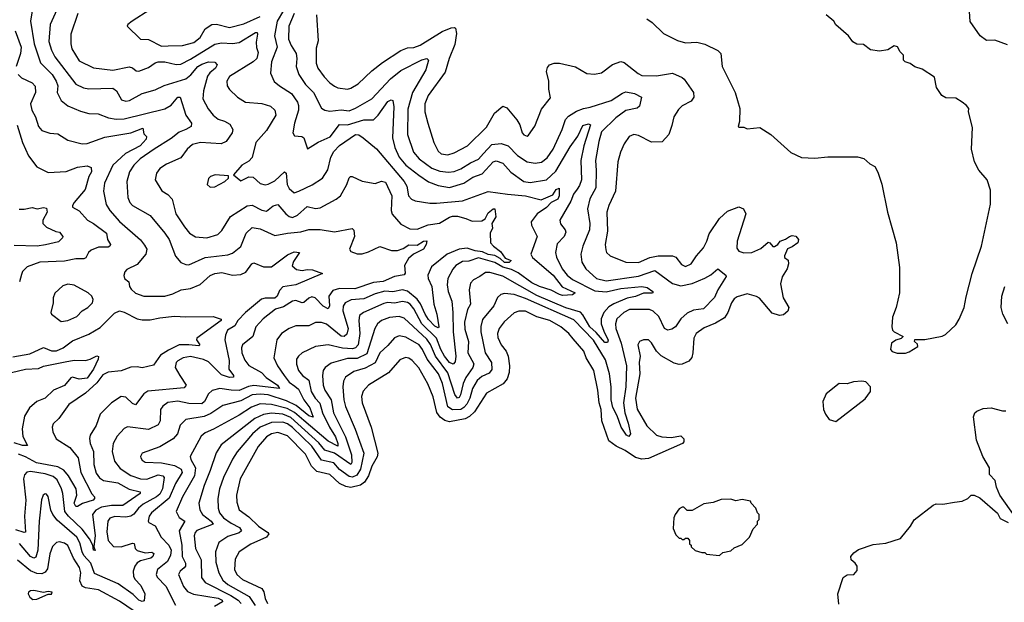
# Model space of a CAD drawing. Extents: x 1933546 to 2138868, y 524910 to 667279.
# Tile 298 of 466: x 2029748 to 2035836, y 632093 to 635695. Entities that reach past the tile are written whole.
import ezdxf

# ---------------------------------------------------------------- set-up
doc = ezdxf.new("R2010")
doc.units = 0

msp = doc.modelspace()

# ---------------------------------------------------------------- linework, layer by layer
at = {"layer": '0CON10XD'}
for points in [[(2029830.3, 635775), (2029814.7, 635684.7), (2029838, 635545), (2029877, 635427), (2029949.2, 635355), (2029974.7, 635315), (2029983.8, 635286.2), (2029979.6, 635245), (2030004.1, 635194.1), (2030045, 635162.1), (2030125, 635129.1), (2030175, 635115.5), (2030233, 635113), (2030297.2, 635087.2), (2030345, 635079.1), (2030395, 635082.3), (2030645, 635142.6), (2030684, 635166), (2030725, 635216.4), (2030741.2, 635215), (2030775.3, 635105), (2030810.6, 635055), (2030807.5, 635035), (2030775.7, 635015), (2030735, 635000.2), (2030685, 634960), (2030580, 634895), (2030493.1, 634835), (2030454.7, 634795.3), (2030427.9, 634755), (2030410.6, 634695), (2030416.2, 634595), (2030428.8, 634565), (2030445.3, 634545.3), (2030555, 634483.6), (2030645, 634374.6), (2030672.2, 634335), (2030712.6, 634232.6), (2030745, 634194.4), (2030775, 634180.5), (2030795, 634179.6), (2030894.8, 634225.2), (2031035, 634240.7), (2031065, 634250.8), (2031115, 634293.3), (2031148.2, 634375), (2031185, 634410), (2031235, 634400.8), (2031325, 634360), (2031404.5, 634375.5)], [(2029978, 635755), (2029937.2, 635665), (2029929.4, 635559.4), (2029944.6, 635505.4), (2029965, 635464.6), (2030095, 635295.3), (2030143.7, 635273.7), (2030175, 635268.2), (2030325, 635271.5), (2030347.5, 635255), (2030378.6, 635198.6), (2030405, 635190), (2030427.5, 635195), (2030505, 635238.5), (2030585, 635260.8), (2030642.4, 635287.6), (2030775, 635330), (2030807.1, 635353), (2030850.3, 635405), (2030875, 635420.2), (2030915, 635434.3), (2030955, 635432), (2030970, 635415), (2030959.7, 635395), (2030923.7, 635366.3), (2030909.7, 635345), (2030884.2, 635255), (2030880.8, 635205), (2030912.7, 635142.7), (2030943.5, 635105), (2030975, 635079.6), (2031013.7, 635066.3), (2031048.5, 635048.5), (2031065.8, 635015), (2031062.2, 634995), (2031025, 634940.9), (2030993.4, 634926.6), (2030865.3, 634934.7), (2030817, 634923), (2030784.4, 634895), (2030745, 634841.1), (2030655, 634801.8), (2030615.3, 634774.7), (2030594.5, 634745), (2030585.7, 634705), (2030627.3, 634637.3), (2030664.6, 634614.6), (2030691.9, 634585), (2030713.8, 634495), (2030767.3, 634415), (2030797.8, 634375), (2030835, 634353.1), (2030905, 634345.9), (2030972.9, 634367.1), (2030998.1, 634391.9), (2031051.2, 634478.8), (2031155, 634544.7), (2031185, 634548.5), (2031246.2, 634516.2), (2031275, 634510), (2031315, 634544.5), (2031345, 634551.8), (2031393.8, 634495), (2031415, 634477.5), (2031435, 634470.8), (2031465, 634485.4), (2031525, 634540), (2031577.6, 634527.6), (2031605, 634531.5), (2031705, 634584.5), (2031732.2, 634605), (2031771.8, 634675), (2031785, 634716.2), (2031794.4, 634725.6), (2031804.2, 634725.8), (2031865.6, 634695.6), (2031945, 634682.5), (2031985, 634695.6), (2032009.5, 634689.5), (2032048.9, 634605), (2032044.6, 634515), (2032051.7, 634491.7), (2032105, 634431.4), (2032160.7, 634400.7), (2032205, 634400.4), (2032274.3, 634425.7), (2032343.3, 634436.7), (2032405, 634474.7), (2032425, 634480), (2032455, 634480), (2032505.9, 634465.9), (2032545, 634450), (2032605, 634452), (2032626, 634464), (2032645, 634500.2), (2032675, 634526.2), (2032685.3, 634525.3), (2032692.9, 634475), (2032666.5, 634435), (2032672, 634405), (2032658, 634375), (2032660, 634315), (2032676.7, 634295), (2032721.3, 634261.3), (2032750.4, 634220.4), (2032786.2, 634205), (2032775, 634193.2), (2032745, 634194.2), (2032718.5, 634218.5), (2032685, 634237), (2032645, 634243), (2032609.8, 634259.8), (2032565, 634265.4), (2032515, 634282.1), (2032465, 634275.5), (2032390.4, 634245), (2032295, 634166.7), (2032271.8, 634115), (2032274, 634095), (2032295.7, 634045), (2032308.1, 633935), (2032326.6, 633875), (2032340.5, 633795), (2032335, 633790.4), (2032315, 633800), (2032275, 633841.1), (2032256.1, 633875), (2032227.3, 633937.3), (2032206.7, 633966.7), (2032145.5, 634015.5), (2032115, 634024.9), (2032055, 634011.8), (2032005, 634016.1), (2031945, 634000), (2031875, 633969.7), (2031797.3, 633962.7), (2031760, 633945), (2031747.2, 633922.7), (2031745.2, 633895), (2031779.3, 633785), (2031770.5, 633749.5), (2031755, 633735.3), (2031735, 633738.9), (2031645, 633811.9), (2031615, 633822.7), (2031577.8, 633822.2), (2031535, 633802.8), (2031455, 633802.7), (2031415, 633786.2), (2031366.7, 633755), (2031337.7, 633715), (2031319.1, 633605), (2031341.2, 633555), (2031384.3, 633494.3), (2031415, 633454.1), (2031450.3, 633429.7), (2031471.2, 633411.2), (2031505.2, 633345), (2031541.9, 633295), (2031562.3, 633237.7), (2031535, 633244.6), (2031458.4, 633308.4), (2031397.4, 633337.4), (2031285.5, 633374.5), (2031235, 633380.4), (2031185, 633375.2), (2031115, 633339.1), (2031005, 633310), (2030930.5, 633259.5), (2030889.3, 633240.7), (2030775, 633222.9), (2030741.3, 633188.7), (2030724, 633135), (2030697.6, 633102.4), (2030615, 633053.9), (2030506.2, 633015), (2030495.8, 632995), (2030497.1, 632985), (2030505, 632970.8), (2030525, 632958.1), (2030625, 632953.9), (2030665.8, 632945.8), (2030705, 632937.7), (2030731.8, 632925), (2030745.9, 632915), (2030753.7, 632895), (2030711.9, 632828.1), (2030673, 632737), (2030562.8, 632645), (2030549.1, 632625), (2030542.5, 632595), (2030546.2, 632585), (2030585.3, 632565.3), (2030622.5, 632495), (2030670.7, 632445), (2030685.2, 632415.2), (2030681.7, 632385), (2030662.5, 632345), (2030601.3, 632295), (2030593.1, 632265), (2030597.6, 632247.6), (2030651.7, 632191.7), (2030711.1, 632075)], [(2030107.6, 635732.4), (2030063.6, 635605), (2030063.6, 635545), (2030070.5, 635515), (2030115, 635440.6), (2030205, 635396.5), (2030325, 635381.9), (2030425, 635403.2), (2030445, 635397.8), (2030468.8, 635378.8), (2030485, 635376.4), (2030545, 635398.5), (2030585, 635427.1), (2030605, 635434), (2030645, 635434.7), (2030715, 635416.9), (2030745, 635419.7), (2030805, 635449.8), (2030955, 635542.7), (2030995, 635551.6), (2031065, 635546.5), (2031105, 635553), (2031206, 635616), (2031217.5, 635615), (2031219.5, 635605), (2031210.4, 635555), (2031212.5, 635522.5), (2031222, 635492), (2031214.5, 635455), (2031192.2, 635435), (2031045, 635343.5), (2031028.5, 635315), (2031031.1, 635285), (2031045, 635262.5), (2031095, 635215.7), (2031145, 635185.7), (2031245, 635176.1), (2031299.3, 635159.3), (2031324.7, 635134.7), (2031331.2, 635105), (2031275, 635009.4), (2031207.5, 634935), (2031185, 634842), (2031165, 634820), (2031122.5, 634795), (2031070, 634735), (2031115, 634698.8), (2031165, 634722.5), (2031192.1, 634722.1), (2031235, 634682.9), (2031265, 634673.5), (2031285, 634677.1), (2031325, 634698.6), (2031385, 634753.1), (2031395.8, 634745.8), (2031402.4, 634675), (2031415, 634650), (2031445, 634624.4), (2031474.4, 634634.4), (2031556.1, 634673.9), (2031620.6, 634715), (2031653.2, 634766.8), (2031671.2, 634845), (2031690.7, 634879.3), (2031725, 634917.5), (2031825, 634985.3), (2031845, 634981.8), (2031872.5, 634965), (2031955, 634895.6), (2032125.9, 634695), (2032141.6, 634665), (2032151.2, 634605), (2032170.6, 634585), (2032194.3, 634574.3), (2032285, 634559.5), (2032325, 634559.3), (2032485, 634574.8), (2032645, 634631.8), (2032763.5, 634616.5), (2032875, 634605.3), (2032971.8, 634581.8), (2033045, 634610.9), (2033065, 634644.1), (2033083, 634653), (2033084.1, 634605), (2033075, 634584.4), (2033035, 634563.8), (2033005.9, 634534.1), (2032947.7, 634495), (2032910, 634445), (2032912.7, 634425), (2032947.5, 634355), (2032908.8, 634245), (2032919.2, 634225), (2033046, 634116), (2033102.8, 634042.8), (2033183.3, 634005), (2033165, 633994.6), (2033105, 633989.8), (2033085, 633994.8), (2033033.1, 634023.1), (2032962.9, 634045), (2032915, 634067.7), (2032829.9, 634129.9), (2032789.9, 634149.9), (2032735, 634164.4), (2032685, 634192.8), (2032585, 634222.7), (2032525, 634201.5), (2032485, 634199.7), (2032445.5, 634175), (2032426.8, 634153.2), (2032396, 634095), (2032391.4, 634055), (2032398.3, 634015), (2032420, 633955), (2032426.5, 633885), (2032429, 633765), (2032445.6, 633614.4), (2032441.5, 633578.5), (2032428.8, 633565), (2032405, 633575.2), (2032374.6, 633615), (2032351, 633655), (2032325.4, 633725), (2032235.3, 633815.3), (2032185, 633906), (2032162.4, 633935), (2032145, 633946.5), (2032115, 633953), (2032065, 633942.7), (2032025, 633945.7), (2031999.1, 633940.9), (2031873.3, 633885), (2031850, 633865), (2031844.8, 633835.2), (2031851.1, 633755), (2031840.8, 633685), (2031825, 633665.7), (2031805, 633660), (2031743.1, 633663.1), (2031655, 633684.6), (2031576.2, 633673.8), (2031494.7, 633635.3), (2031471.5, 633615), (2031460.4, 633595), (2031460.3, 633565), (2031472.1, 633525), (2031496.1, 633495), (2031535.2, 633465), (2031550.2, 633395), (2031574.9, 633354.9), (2031604.1, 633324.1), (2031620.2, 633265), (2031663.7, 633175), (2031701.3, 633115), (2031715.6, 633074.4), (2031715, 633057.1), (2031655, 633088.4), (2031505.9, 633215.9), (2031446.8, 633266.8), (2031401, 633291), (2031305, 633315.6), (2031235, 633318.9), (2031180.5, 633299.5), (2031105, 633250.2), (2030946.6, 633163.4), (2030895, 633141.3), (2030869.6, 633120.4), (2030802.3, 632995), (2030806.2, 632975), (2030834.8, 632925), (2030828.2, 632875), (2030754.2, 632745), (2030715.4, 632655), (2030735, 632617.9), (2030768.6, 632595), (2030733.3, 632535), (2030751.5, 632445), (2030752, 632375), (2030774.1, 632335), (2030773.2, 632315), (2030765, 632306.2), (2030740, 632285), (2030730, 632265), (2030761.3, 632191.3), (2030785, 632159.6), (2030823.6, 632143.6), (2030975, 632118.9), (2030999.1, 632105), (2031002.7, 632095), (2030952.6, 632067.4)], [(2030553.3, 635755), (2030443.8, 635685), (2030417.5, 635665), (2030413.3, 635655), (2030494.4, 635574.4), (2030545, 635571.2), (2030625, 635530.7), (2030667.2, 635532.8), (2030755, 635534.7), (2030825, 635554.3), (2030865, 635583.9), (2030895, 635637.5), (2030936, 635664), (2030965, 635666.1), (2031045, 635645.9), (2031135, 635668.6), (2031235, 635714.1)], [(2031445, 635732.7), (2031413.1, 635655), (2031411.1, 635575), (2031426.7, 635535), (2031457.7, 635485), (2031462.1, 635455), (2031457.1, 635405), (2031474, 635355), (2031515, 635293.2), (2031565.2, 635245.2), (2031615, 635146.9), (2031635, 635134.5), (2031665, 635128.4), (2031735, 635138.1), (2031785, 635130.3), (2031825, 635147.5), (2031925, 635204.7), (2032040.7, 635329.3), (2032105, 635380.7), (2032235, 635446.7), (2032265, 635454.2), (2032275.6, 635445), (2032259.7, 635385), (2032176.3, 635245), (2032147.7, 635142.3), (2032145.3, 634985.3), (2032182.2, 634875), (2032218.7, 634835), (2032296.6, 634776.6), (2032345, 634757.8), (2032399, 634751), (2032435, 634756.2), (2032475, 634772.4), (2032535, 634809.5), (2032585, 634831.8), (2032616.7, 634866.7), (2032666.5, 634923.5), (2032725, 634930.1), (2032768.4, 634915), (2032825.6, 634855.6), (2032885, 634815.3), (2032935, 634806.9), (2032975.2, 634814.8), (2033010.1, 634839.9), (2033046.5, 634893.5), (2033102.4, 635015), (2033122.7, 635077.3), (2033140.8, 635099.2), (2033190.2, 635129.8), (2033233.4, 635146.6), (2033275, 635153.4), (2033405, 635195.2), (2033475, 635240.8), (2033495, 635247.8), (2033548.5, 635238.5), (2033593.3, 635215), (2033579.5, 635160.5), (2033565, 635148.1), (2033495, 635134), (2033433.1, 635086.9), (2033345, 635001.8), (2033329.4, 634940.6), (2033308.3, 634825), (2033313.2, 634763.2), (2033310.7, 634655), (2033273.2, 634586.8), (2033259.7, 634525), (2033273.3, 634435), (2033272.1, 634395), (2033230.4, 634295), (2033218.2, 634245), (2033222.9, 634195), (2033247.5, 634155), (2033315, 634095.3), (2033375, 634079.4), (2033575, 634108.5), (2033675, 634144.2), (2033785, 634062.9), (2033835, 634048.9), (2033905, 634063.3), (2033984.1, 634095.9), (2034021.9, 634118.1), (2034065, 634153.3), (2034113.3, 634115), (2034116.1, 634106.1), (2034064.8, 634025.2), (2034043.3, 633976.7), (2033975, 633906.1), (2033915, 633898.8), (2033875, 633881.1), (2033835.6, 633844.4), (2033803.7, 633796.3), (2033779.6, 633780.4), (2033755, 633775.9), (2033735, 633784.6), (2033699, 633859), (2033665, 633892), (2033642.2, 633902.2), (2033518, 633902), (2033482.9, 633885), (2033440.9, 633845), (2033432.6, 633815), (2033434.3, 633785), (2033465.9, 633695), (2033499, 633555), (2033496.5, 633425), (2033481.5, 633325), (2033489.6, 633265), (2033509.8, 633199.8), (2033525.3, 633134.7), (2033515, 633118.1), (2033500.5, 633125), (2033466.3, 633175), (2033441.9, 633245), (2033416.1, 633296.1), (2033405.2, 633345.2), (2033405.5, 633425), (2033395.1, 633505.1), (2033370.7, 633590.7), (2033295, 633712.8), (2033175, 633839.6), (2032875, 633971.7), (2032805, 633996.1), (2032745, 634002.2), (2032723.8, 633996.2), (2032703.3, 633976.8), (2032679.6, 633925), (2032608.8, 633841.2), (2032598.5, 633798.5), (2032599, 633765), (2032625.3, 633635.2), (2032665.2, 633575.2), (2032667.7, 633532.3), (2032651.5, 633508.5), (2032605, 633487.7), (2032576.2, 633463.8), (2032547.3, 633415), (2032530.4, 633355), (2032512.2, 633317.8), (2032495, 633296.6), (2032475, 633284.4), (2032425, 633283.3), (2032395, 633301.1), (2032361.9, 633445), (2032337, 633505), (2032267.5, 633595), (2032239.3, 633655), (2032217.5, 633685), (2032135, 633732.4), (2032095, 633739.3), (2032065, 633726.7), (2032025, 633679.6), (2031975.3, 633635), (2031945, 633573.2), (2031885, 633540), (2031815, 633520.3), (2031761.8, 633485), (2031750.5, 633459.5), (2031745.3, 633425), (2031752.9, 633345), (2031763.4, 633303.4), (2031822.6, 633162.6), (2031875.8, 633015), (2031854.5, 632915), (2031831.8, 632878.2), (2031805, 632867.1), (2031785, 632870), (2031725, 632914.2), (2031690, 632955), (2031615, 632970.5), (2031555, 633058.8), (2031435, 633174.3), (2031405, 633195.1), (2031375, 633206.8), (2031305, 633205.1), (2031235.9, 633175), (2031187.6, 633135), (2031093, 633023), (2031063, 632977), (2031009.2, 632865), (2030984.3, 632795), (2030973.5, 632733.5), (2030975.3, 632675), (2030983.5, 632645), (2031008.8, 632615), (2031055, 632582), (2031107.3, 632555), (2031119.6, 632535), (2031105, 632521.8), (2031035, 632500.4), (2030978.5, 632461.5), (2030959.4, 632405), (2030961.4, 632341.4), (2030979.2, 632275), (2031005, 632229.1), (2031035, 632203), (2031167.9, 632127.9), (2031205, 632073.3)], [(2031378.6, 635751.4), (2031340, 635685), (2031323.2, 635595), (2031339.7, 635525), (2031304.7, 635435), (2031298.5, 635365), (2031322.2, 635312.2), (2031354.2, 635285), (2031428.6, 635238.6), (2031465.8, 635185.7), (2031471.8, 635165), (2031471.8, 635135), (2031446.9, 635055), (2031437.5, 634995), (2031447.3, 634977.3), (2031491.7, 634971.7), (2031504.6, 634964.6), (2031526.7, 634896.7), (2031592.7, 634937.3), (2031668.6, 634971.4), (2031725, 635045.8), (2031775, 635044.2), (2031875, 635074.8), (2031935, 635075.3), (2031965, 635104.7), (2032025, 635189.2), (2032045, 635198.6), (2032054.4, 635194.4), (2032062.4, 635155), (2032054, 634965), (2032067.8, 634905), (2032094.9, 634844.9), (2032135, 634794.3), (2032215, 634732.7), (2032275, 634691.8), (2032335, 634668.6)], [(2031583.8, 635725), (2031594.2, 635565), (2031582.1, 635517.9), (2031580.5, 635425), (2031591.8, 635395), (2031630.6, 635340.6), (2031665, 635304.4), (2031695, 635284.3), (2031715, 635273.6), (2031775, 635265.6), (2031795, 635271.1), (2031841.1, 635298.9), (2031925, 635378.5), (2031990.4, 635429.6), (2032105, 635503.8), (2032145, 635520.4), (2032185, 635522.4), (2032225, 635536.3), (2032359.3, 635620.7), (2032415, 635643.5), (2032435, 635647.1), (2032442.6, 635642.6), (2032448.9, 635608.9), (2032437.9, 635542.1), (2032402.9, 635455), (2032379.6, 635370.4), (2032273.8, 635225), (2032252.3, 635175), (2032254.1, 635125), (2032270.9, 635055), (2032309.1, 634935), (2032335, 634880.8), (2032355, 634864.4), (2032395, 634859.5), (2032435, 634870.5), (2032517.1, 634915), (2032635, 635031.2), (2032683.1, 635116.9), (2032735, 635159.7), (2032759.8, 635149.8), (2032822.3, 635075), (2032840.4, 635045), (2032854.4, 634995), (2032865, 634982), (2032885, 634973.8), (2032895, 634980), (2032932.8, 635037.2), (2032975, 635142), (2033029.4, 635210.6), (2033020.2, 635265), (2033019.6, 635315), (2033006.2, 635375), (2033011.2, 635398.8), (2033024.2, 635415.8), (2033053.3, 635426.7), (2033085, 635425.2), (2033185, 635402.7), (2033255, 635361.5), (2033302.9, 635357.1), (2033345, 635366), (2033413.3, 635416.7), (2033465, 635435.6), (2033485, 635429.5), (2033571.3, 635361.3), (2033595, 635350.6), (2033685, 635347.3), (2033785, 635363.9), (2033845, 635337.5), (2033856.7, 635326.7), (2033913.3, 635245), (2033915.7, 635215.7), (2033899.4, 635190.6), (2033845, 635161.8), (2033820.7, 635139.3), (2033793.1, 635095), (2033779.2, 635040.8), (2033762.5, 634985), (2033720.2, 634939.8), (2033655, 634937.1), (2033575, 634978), (2033545, 634985.8), (2033517.3, 634972.7), (2033485, 634926.7), (2033462.5, 634875), (2033446.7, 634815), (2033431.8, 634635), (2033390, 634545), (2033377.8, 634505), (2033382.9, 634387.1), (2033368.5, 634305), (2033371.3, 634271.3), (2033376, 634255), (2033398.8, 634235), (2033495, 634194.6), (2033575, 634193.8), (2033645, 634224.3), (2033695, 634235.2), (2033785, 634234.4), (2033805, 634225.8), (2033840.6, 634180.6), (2033865, 634167.9), (2033900, 634185), (2033932.9, 634235), (2033975.9, 634285), (2033997.5, 634325), (2034010.3, 634369.7), (2034075, 634464.5), (2034125, 634510), (2034195, 634537.8), (2034224.2, 634525), (2034236.7, 634495), (2034184.7, 634325), (2034183, 634283), (2034195, 634263.2), (2034225, 634253.6), (2034273.8, 634255), (2034330.2, 634279.8), (2034375, 634318.8), (2034385.9, 634315.9), (2034405, 634292.5), (2034415, 634293.3), (2034435.9, 634304.1), (2034450, 634325), (2034482.9, 634337.1), (2034507.5, 634355), (2034525, 634361.2), (2034547.3, 634357.3), (2034563.8, 634335), (2034558.8, 634315), (2034525, 634290), (2034495, 634277.5), (2034477.5, 634235), (2034477.5, 634225), (2034498.6, 634208.6), (2034500.4, 634185), (2034493.1, 634155), (2034462.7, 634105), (2034452.1, 634062.1), (2034469.2, 633975), (2034504.4, 633915), (2034497.1, 633892.9), (2034469.6, 633870.4), (2034445, 633865.5), (2034401.1, 633881.1), (2034322.4, 633972.4), (2034304.2, 633984.2), (2034245, 634000), (2034185, 633982.2), (2034165, 633968.2), (2034148.4, 633945), (2034126.9, 633885), (2034105, 633850.8), (2034051, 633819), (2033980.5, 633789.5), (2033931.2, 633755), (2033916.4, 633725), (2033910.9, 633635), (2033903.6, 633606.4), (2033885, 633584.2), (2033845, 633565.8), (2033825, 633563.1), (2033795, 633571.1), (2033715, 633616.9), (2033686, 633646), (2033655, 633697.5), (2033636, 633715), (2033605, 633714.6), (2033580.6, 633705), (2033570.5, 633685), (2033583.8, 633615), (2033578.8, 633575), (2033581.3, 633505), (2033555.3, 633355.3), (2033565.7, 633285.7)], [(2033625, 635700.5), (2033658.3, 635678.3), (2033728.3, 635608.3), (2033815.8, 635565.8), (2033865, 635552.5), (2033935, 635555.8), (2033985, 635544.2), (2034063.8, 635505), (2034082.9, 635485), (2034090.8, 635405), (2034172, 635245), (2034200, 635145), (2034197.5, 635065), (2034190, 635035), (2034195, 635030), (2034225, 635030), (2034245, 635020), (2034325, 635027.5), (2034392.5, 634985), (2034515, 634873.8), (2034581.7, 634841.7), (2034665, 634838.6), (2034745, 634847.1), (2034927.3, 634847.3), (2034967, 634837), (2035005, 634803.8), (2035035, 634786.7), (2035052.9, 634752.9), (2035078.3, 634678.3), (2035114.4, 634504.4), (2035167.5, 634315), (2035187.7, 634162.3), (2035187.5, 634005), (2035167.5, 633915), (2035144, 633855), (2035140.8, 633795), (2035144.2, 633775), (2035154.4, 633764.4), (2035210, 633735), (2035197, 633723), (2035165, 633713.8), (2035137.5, 633695), (2035132.5, 633655), (2035143, 633643), (2035173.6, 633633.6)], [(2035173.6, 633633.6), (2035225, 633633.8), (2035248.3, 633641.7), (2035300, 633675), (2035298.3, 633688.3), (2035280, 633705), (2035283, 633717), (2035345, 633716.7), (2035452.1, 633737.9), (2035471.7, 633748.3), (2035535, 633808.8), (2035557.4, 633842.6), (2035588.2, 633915), (2035599.4, 633980.6), (2035637.9, 634125), (2035695.5, 634295), (2035751.2, 634555), (2035750.7, 634640.7), (2035730, 634705), (2035678, 634765), (2035651.1, 634815), (2035632.5, 634895), (2035638.8, 635028.8), (2035614, 635125), (2035616, 635145), (2035602.5, 635165), (2035575, 635184.4), (2035535, 635209.4), (2035475, 635211.4), (2035450, 635225), (2035416.7, 635275), (2035405, 635340), (2035328, 635388), (2035282.3, 635402.3), (2035253.6, 635423.6), (2035222.5, 635435), (2035212.5, 635445), (2035212.5, 635475), (2035192.5, 635495), (2035175, 635527.5), (2035155, 635533.3), (2035115, 635507.5), (2035065, 635500), (2035009.1, 635509.1), (2034965, 635540.8), (2034924.3, 635544.3), (2034898.3, 635558.3), (2034872, 635595), (2034795, 635663.3), (2034782.5, 635685), (2034733.3, 635725)], [(2035855, 635539.4), (2035777.4, 635567.4), (2035725, 635565.7), (2035685.8, 635595), (2035624.1, 635684.1), (2035620.5, 635745)], [(2029721.1, 635625), (2029757, 635525), (2029753.8, 635486.2), (2029726.8, 635405)], [(2029738.8, 635355), (2029758.5, 635335), (2029824.7, 635304.7), (2029844.1, 635284.1), (2029846.8, 635245), (2029814.6, 635175), (2029824.4, 635135.6), (2029845.8, 635094.2), (2029864.2, 635035), (2029885, 635009.4), (2029935, 634992.2), (2029985, 634988.1), (2030045, 634950), (2030135, 634927.9), (2030165, 634929.6), (2030275, 634967.4), (2030435, 634995.9), (2030510, 635025), (2030515, 634990), (2030532.3, 634972.3), (2030530.9, 634955), (2030492.5, 634915), (2030402.8, 634867.2), (2030325, 634795.4), (2030273.3, 634685), (2030266.8, 634635), (2030282.7, 634552.7), (2030305, 634515.5), (2030365, 634447.5), (2030495, 634333.3), (2030520.1, 634300.1), (2030533.6, 634275), (2030528.5, 634245), (2030475, 634181.8), (2030410.4, 634149.6), (2030398.6, 634135), (2030393.2, 634113.2), (2030395.7, 634095), (2030423.8, 634073.8), (2030427.5, 634045), (2030437.7, 634027.7), (2030465, 634004.4), (2030515.6, 633985.6), (2030645, 633986.2), (2030695, 633999.1), (2030746.2, 634025), (2030805, 634032.3), (2030863.1, 634056.9), (2030925, 634112.5), (2030955, 634126.1), (2030998.8, 634131.2), (2031065, 634116.2), (2031115, 634120), (2031145.9, 634134.1), (2031182.9, 634185), (2031195, 634191.2), (2031255, 634166.1), (2031305, 634166.9), (2031405, 634240.8), (2031445, 634258.5), (2031478, 634255), (2031440.6, 634199.4), (2031433.8, 634173.8), (2031459.8, 634149.8), (2031494.6, 634144.6), (2031525, 634150.9), (2031558.2, 634148.2), (2031620, 634125), (2031454.9, 634055.1), (2031375, 634042.2), (2031355, 634020.9), (2031340.6, 633985), (2031325, 633972.8), (2031265, 633972.6), (2031243.1, 633966.9), (2031145, 633885.2), (2031096.6, 633835), (2031077.4, 633802.6), (2031033.3, 633775), (2031020.6, 633745), (2031017.2, 633715), (2031042.8, 633587.2), (2031040.9, 633535), (2031070.9, 633495), (2031070, 633485), (2031045, 633482.5), (2030995, 633498), (2030915, 633580), (2030885, 633593.4), (2030805, 633612.6), (2030758.6, 633605), (2030725, 633586.2), (2030716.4, 633575), (2030710, 633545), (2030738.8, 633495), (2030777.8, 633435), (2030765, 633419.5), (2030541.3, 633398.7), (2030515, 633381.5), (2030465, 633314.4), (2030445, 633321.5), (2030405, 633361.9), (2030375, 633364.3), (2030315.7, 633325), (2030245.5, 633255), (2030221.5, 633185), (2030184.1, 633125.9), (2030179.1, 633105), (2030183.1, 633075), (2030204.7, 633025), (2030206.8, 632945), (2030221.4, 632891.4), (2030242.1, 632862.1), (2030265.6, 632845.6), (2030355, 632832), (2030425, 632792.9), (2030492.5, 632775), (2030493.5, 632765), (2030385, 632691.8), (2030315, 632691.4), (2030255, 632679.9), (2030218.2, 632661.8), (2030199.2, 632635), (2030214.8, 632505), (2030207.5, 632435), (2030215, 632412.5), (2030204.5, 632415), (2030200, 632445), (2030179.1, 632485), (2030135.3, 632545.3), (2030051, 632625), (2030027.3, 632655), (2030015.2, 632765), (2030006.4, 632795), (2029980.4, 632850.4), (2029955, 632870.8), (2029905, 632886.7), (2029815, 632901.1), (2029792.2, 632897.7), (2029778.3, 632881.7), (2029772.2, 632855), (2029786, 632725), (2029778.5, 632625), (2029784.5, 632525.5), (2029775, 632523.3), (2029725, 632541.5)], [(2029732.3, 635042.3), (2029765, 634935.7), (2029803.1, 634853.1), (2029855.3, 634785.3), (2029925, 634750), (2030035, 634755.4), (2030105, 634782.3), (2030165, 634791.2), (2030190.6, 634780.6), (2030192.2, 634755), (2030176.4, 634725), (2030152.3, 634645), (2030085.5, 634565), (2030074.4, 634545), (2030075.7, 634535.7), (2030115, 634512.2), (2030167.5, 634455), (2030205.3, 634435.3), (2030285, 634375.6), (2030291.8, 634335), (2030308.9, 634305), (2030306.5, 634295), (2030295, 634288), (2030235, 634287.5), (2030189.6, 634270.4), (2030172.9, 634255), (2030156.7, 634223.3), (2030145, 634215.4), (2030095, 634215.2), (2030025, 634201.3), (2029873.8, 634195), (2029795, 634165.7), (2029765, 634137.1), (2029759.9, 634120.1), (2029746.6, 634073.4)], [(2032335, 634668.6), (2032405, 634657.4), (2032495, 634684.8), (2032548.9, 634721.1), (2032607.7, 634742.3), (2032675, 634816.1), (2032695, 634822.9), (2032735, 634807.8), (2032785, 634751.3), (2032865, 634694.2), (2032905, 634688.9), (2033005, 634704), (2033062.2, 634757.8), (2033150.7, 634909.3), (2033200, 634975), (2033229, 635041), (2033265, 635050.4), (2033276.9, 635045), (2033236.6, 634915), (2033217.3, 634825), (2033220.8, 634705), (2033210, 634670), (2033195, 634646.9), (2033172.2, 634615), (2033155, 634573.6), (2033087.8, 634455), (2033092, 634432), (2033120.8, 634395), (2033125, 634380), (2033114.3, 634355), (2033070.3, 634309.7), (2033060.9, 634255), (2033066.7, 634226.7), (2033103.1, 634155), (2033133.1, 634115), (2033165, 634087.8), (2033305, 634018.8), (2033375, 634013.1), (2033465, 634033.2), (2033595.6, 634045.6), (2033628.1, 634038.1), (2033662.5, 634015), (2033663.3, 634005), (2033657.1, 634002.9), (2033605, 634004.8), (2033555, 633982.4), (2033505, 633972.2), (2033421.5, 633938.5), (2033390.6, 633919.4), (2033360.4, 633885), (2033342.5, 633845), (2033343.4, 633815), (2033359.1, 633769.1), (2033386, 633714), (2033381.6, 633698.4), (2033365, 633699.1), (2033311.6, 633761.6), (2033273.9, 633795), (2033230.4, 633870.4), (2033215, 633885.9), (2033125, 633913.5), (2032945, 633989.6), (2032735, 634110), (2032655, 634131.4), (2032628.2, 634131.8), (2032593.8, 634106.2), (2032553.3, 634086.7), (2032535.4, 634065), (2032527.9, 634025), (2032536.1, 633935), (2032516.2, 633903.8), (2032499.2, 633825), (2032501, 633781), (2032523, 633705), (2032519, 633635), (2032556.1, 633566.1), (2032549.2, 633545), (2032507.4, 633482.6), (2032490.9, 633445), (2032473.1, 633375), (2032465, 633359.6), (2032454.8, 633354.8), (2032438.3, 633378.3), (2032395, 633511.4), (2032318.9, 633615), (2032287.1, 633687.1), (2032265, 633720.4), (2032125, 633848.4), (2032095, 633859.1), (2032035, 633853.1), (2031984.4, 633835.6), (2031960.4, 633815), (2031944.1, 633785), (2031895, 633629.8), (2031835, 633600.7), (2031775, 633600.7), (2031675, 633571.9), (2031636.4, 633543.6), (2031624.6, 633525), (2031620.3, 633495), (2031625.3, 633435), (2031635.8, 633405), (2031673.9, 633345), (2031689.4, 633265), (2031763.5, 633115), (2031799.7, 633005), (2031802.5, 632957.5), (2031796.4, 632943.6), (2031695, 633015.1), (2031635, 633032.8), (2031597.8, 633077.8), (2031425, 633235.8), (2031375, 633256.7), (2031305, 633261.6), (2031255, 633254.2), (2031201.7, 633228.3), (2030994, 633066), (2030962.8, 633017.2), (2030925, 632907.5), (2030888.6, 632815), (2030855.3, 632705), (2030862.6, 632665), (2030879.2, 632635), (2030932.2, 632595), (2030943.6, 632575), (2030844, 632536), (2030833.1, 632525), (2030826.5, 632503.5), (2030834.7, 632425), (2030869.4, 632355), (2030871.5, 632245), (2030895.5, 632215), (2031052.9, 632135), (2031099.5, 632105), (2031117.1, 632085)], [(2030925, 634658.8), (2030955, 634661.2), (2031015.8, 634694.2), (2031040, 634715), (2031038.3, 634728.3), (2030955.9, 634735.9), (2030927.5, 634725), (2030916.4, 634713.6), (2030906.7, 634675), (2030925, 634658.8)], [(2029745, 634523.5), (2029775, 634522.7), (2029825, 634532.5), (2029855.9, 634525.9), (2029895, 634533.2), (2029915, 634528.5), (2029917.5, 634505), (2029891.2, 634455), (2029892, 634435), (2029915, 634412.5), (2029971.2, 634385), (2029995, 634380), (2030014.4, 634355), (2030012.9, 634345), (2029987.8, 634322.2), (2029908.3, 634301.7), (2029856.1, 634293.9), (2029715, 634299.6)], [(2031404.5, 634375.5), (2031486.9, 634383.1), (2031535, 634397.3), (2031605, 634397.1), (2031695, 634383.8), (2031803.8, 634403.8), (2031813.8, 634393.8), (2031817.5, 634355), (2031787.5, 634275), (2031795, 634260.8), (2031835, 634247.1), (2031865, 634248), (2031905, 634260), (2031975, 634292.7), (2032047.9, 634267.9), (2032085, 634267.5), (2032119.9, 634280.1), (2032155, 634302.7), (2032205, 634300), (2032244.4, 634325), (2032265, 634328), (2032262.2, 634305), (2032245, 634275.6), (2032183.1, 634245), (2032151.9, 634218.1), (2032128.2, 634175), (2032132.3, 634127.7), (2032125, 634118), (2032065, 634106.4), (2031995, 634075.3), (2031935, 634070.7), (2031819.8, 634029.8), (2031725, 634033.6), (2031685, 634020.2), (2031659, 633985), (2031663.3, 633925), (2031655, 633906.5), (2031623.7, 633923.7), (2031575, 633975.7), (2031555, 633981.6), (2031535, 633973.8), (2031505, 633945.5), (2031495, 633943.9), (2031455, 633959.1), (2031435, 633955.3), (2031379.6, 633920.4), (2031329.5, 633905), (2031254.4, 633845.6), (2031208.8, 633795), (2031188.8, 633735), (2031125.5, 633685), (2031119.7, 633665), (2031121.4, 633635), (2031140.2, 633590.2), (2031165, 633557.3), (2031242.4, 633512.4), (2031272.4, 633482.4), (2031342.9, 633435), (2031355.3, 633414.7), (2031195, 633432.5), (2031162.9, 633427.1), (2031105, 633401.5), (2031055.8, 633405), (2030986.3, 633413.7), (2030938, 633402), (2030915, 633382.5), (2030891.8, 633335), (2030875, 633319.8), (2030795, 633321.1), (2030725, 633335.9), (2030665, 633326.9), (2030633.5, 633305), (2030617.9, 633285), (2030617.6, 633215), (2030605, 633190.8), (2030545, 633161.3), (2030415, 633177.3), (2030395, 633166.5), (2030350.9, 633119.1), (2030325.3, 633074.7), (2030320.7, 633025), (2030334.7, 632965), (2030369.7, 632919.7), (2030435, 632877.5), (2030495, 632855.2), (2030535, 632853.5), (2030605, 632879.8), (2030634.3, 632875), (2030642.3, 632865), (2030631.1, 632795), (2030615, 632761.4), (2030595, 632744.1), (2030510.9, 632699.1), (2030482.8, 632675), (2030455, 632638.4), (2030434.9, 632625.1), (2030405, 632618.3), (2030336.4, 632623.6), (2030305, 632611.8), (2030292.5, 632595), (2030287.4, 632527.4), (2030295.3, 632475), (2030328.4, 632438.4), (2030375, 632435.6), (2030445, 632459.2), (2030455.3, 632455.3), (2030462.5, 632425), (2030475, 632412.1), (2030525, 632398.4), (2030565, 632403.1), (2030576.9, 632395), (2030570.9, 632375), (2030560, 632365), (2030495, 632349), (2030475, 632337.3), (2030460, 632315), (2030450.6, 632285), (2030451.7, 632255), (2030460, 632235), (2030496.9, 632196.9), (2030521.3, 632145), (2030518.5, 632101.5), (2030505, 632098.5), (2030485, 632106), (2030450.4, 632140.4), (2030356.4, 632206.4), (2030209.9, 632269.9), (2030188.4, 632335), (2030145, 632382.7), (2030134.6, 632404.6), (2030120.5, 632460.5), (2030101.3, 632495), (2029979.9, 632599.9), (2029953.3, 632635), (2029941.5, 632661.5), (2029925, 632746.7), (2029915, 632762), (2029905, 632764), (2029892.9, 632755), (2029883.8, 632726.2), (2029868.8, 632595), (2029861.3, 632415), (2029848.8, 632371.2), (2029835, 632366), (2029815, 632376.5), (2029746.9, 632456.9)], [(2030005, 633828.6), (2030045, 633834.5), (2030100.8, 633859.2), (2030135, 633894.3), (2030170.6, 633915), (2030198.5, 633945), (2030203.3, 633965), (2030194.3, 633985), (2030172, 634005), (2030085, 634053.1), (2030045, 634058.6), (2030015, 634050), (2029965, 634003.3), (2029954.3, 633975), (2029954.3, 633945), (2029940, 633885), (2029945, 633874), (2030005, 633828.6)], [(2035858, 633815), (2035825.8, 633875), (2035816, 633915), (2035820.8, 633985), (2035838.6, 634045)], [(2029705, 633610), (2029811.8, 633628.2), (2029895, 633667.4), (2029945, 633647.2), (2029975, 633647.7), (2030017.5, 633665), (2030075, 633708.6), (2030175, 633751.2), (2030245, 633790.6), (2030335, 633880.4), (2030365, 633895.4), (2030395, 633886.8), (2030475, 633845.3), (2030505, 633839.1), (2030555, 633838.4), (2030615, 633852.3), (2030705, 633862.3), (2030775, 633857.1), (2030945, 633860.6), (2030993.3, 633843.3), (2030993.8, 633835), (2030843.7, 633726.3), (2030841.1, 633715), (2030862.9, 633685), (2030855, 633678.1), (2030795, 633685.2), (2030735, 633683.7), (2030668, 633652), (2030619, 633621), (2030575, 633558.1), (2030505, 633541.8), (2030475, 633548.9), (2030435, 633545.9), (2030375, 633523.8), (2030295, 633516.1), (2030261.5, 633498.5), (2030225, 633448.6), (2030154.3, 633385.7), (2030051.5, 633315), (2029991.1, 633228.9), (2029955.8, 633195), (2029949.2, 633175), (2029953.9, 633146.1), (2029974.1, 633104.1), (2030059.2, 633049.2), (2030110, 632985), (2030126.7, 632895), (2030194.2, 632764.2), (2030210, 632745), (2030211.5, 632735), (2030202.2, 632725), (2030136.4, 632703.6), (2030105, 632684.5), (2030095, 632685.6), (2030086.1, 632705), (2030100.6, 632755), (2030096.6, 632795), (2030049.5, 632875), (2030020.4, 632910.4), (2029985, 632929.7), (2029853.1, 632955), (2029785, 632992.6), (2029741.7, 633008.3)], [(2033565.7, 633285.7), (2033625, 633183.9), (2033685, 633125.7), (2033717.5, 633115), (2033775, 633110.9), (2033835, 633121.3), (2033853.7, 633103.7), (2033853.5, 633085), (2033846.1, 633075), (2033635, 632981.4), (2033595, 632976.8), (2033555, 632988.4), (2033491, 633031), (2033435, 633057.1), (2033390, 633090), (2033346.4, 633215), (2033343.9, 633285), (2033331.2, 633325), (2033322.9, 633405), (2033297.8, 633525), (2033250.8, 633605), (2033235.6, 633645), (2033170.8, 633720.8), (2033143.8, 633755), (2033094.6, 633795), (2033025, 633835.7), (2032945, 633858.2), (2032875, 633893.2), (2032835, 633891.8), (2032805, 633882.1), (2032744, 633826), (2032713.3, 633785), (2032702.9, 633755), (2032705, 633730), (2032724.1, 633685), (2032756.5, 633645), (2032767.9, 633615), (2032777.1, 633555), (2032773.6, 633513.6), (2032761.5, 633475), (2032736.8, 633443.2), (2032634.5, 633385), (2032559.2, 633270.8), (2032528.5, 633241.5), (2032502.6, 633227.4), (2032405, 633208), (2032376.1, 633216.1), (2032347.3, 633237.3), (2032326.9, 633266.9), (2032305, 633363.8), (2032272.4, 633442.4), (2032215, 633542.5), (2032175, 633588.5), (2032155, 633601.5), (2032134.1, 633605.9), (2032098.9, 633591.1), (2032029.3, 633510.7), (2031905.2, 633434.8), (2031872.8, 633397.2), (2031860.8, 633365), (2031866.1, 633325), (2031920.8, 633175), (2031963, 633015), (2031958.5, 632991.5), (2031925.1, 632934.9), (2031905.7, 632874.3), (2031880, 632835), (2031855, 632815.8), (2031795, 632803.2), (2031765, 632808.2), (2031725, 632827.6), (2031665, 632883), (2031585, 632901.8), (2031553.3, 632935), (2031515, 633009.3), (2031405, 633121.7), (2031345, 633142), (2031305, 633133.2), (2031274.2, 633115), (2031222.5, 633055), (2031111.8, 632855), (2031088.4, 632755), (2031090.7, 632710.7), (2031104.5, 632665), (2031165, 632621.5), (2031225, 632563.2), (2031282.2, 632525), (2031288.2, 632515), (2031273.8, 632495), (2031177.4, 632452.6), (2031106.2, 632403.8), (2031080.6, 632359.4), (2031075.9, 632295), (2031091.1, 632265), (2031125, 632234.3), (2031245, 632178.2), (2031257.2, 632157.2), (2031265, 632116.2), (2031280.3, 632085)], [(2029655, 633503.9), (2029785, 633533.1), (2029865, 633537.7), (2029895, 633552.6), (2030029.7, 633579.7), (2030085, 633589.6), (2030155, 633587.8), (2030185, 633595.5), (2030225, 633616.7), (2030235, 633613.3), (2030233.9, 633595), (2030204.3, 633535), (2030165, 633477.8), (2030115, 633473.2), (2030075.6, 633484.4), (2030065, 633481.4), (2030025, 633432.2), (2029956.6, 633403.4), (2029905, 633355.4), (2029855, 633334.1), (2029809.6, 633295), (2029777.4, 633242.6), (2029763.8, 633165), (2029768.7, 633118.7), (2029797, 633063), (2029765, 633062.7), (2029715, 633078.4)], [(2034795, 633210), (2034975, 633350), (2035007.5, 633395), (2035007.5, 633425), (2034980, 633455), (2034955, 633460), (2034903.6, 633456.4), (2034865, 633443.3), (2034815, 633446.2), (2034735, 633382.5), (2034713.3, 633335), (2034717.5, 633285), (2034730, 633255), (2034753.6, 633223.6), (2034795, 633210)], [(2035901.8, 632621.8), (2035808.1, 632755), (2035786.7, 632805), (2035778.8, 632845), (2035743.2, 632883.2), (2035743.3, 632925), (2035703.3, 632995), (2035664, 633095), (2035645, 633240), (2035654.3, 633265), (2035665, 633274.2), (2035705, 633290.6), (2035755, 633294.4), (2035825, 633276.2), (2035845, 633276.7)], [(2034075, 632382.5), (2034095, 632400), (2034145, 632410), (2034165, 632430), (2034215, 632450), (2034260, 632495), (2034283, 632547), (2034310, 632575), (2034310, 632595), (2034320, 632605), (2034320, 632635), (2034310, 632645), (2034300, 632675), (2034270, 632705), (2034267, 632717), (2034215, 632727.5), (2034175, 632720), (2034145, 632730), (2034085, 632727.5), (2034035, 632710), (2033978.3, 632701.7), (2033905, 632660), (2033875, 632660), (2033855, 632680), (2033845, 632680), (2033825, 632670), (2033800, 632635), (2033792.5, 632615), (2033788.3, 632548.3), (2033805, 632510), (2033825, 632490), (2033835, 632490), (2033845, 632480), (2033855, 632480), (2033865, 632490), (2033878.3, 632488.3), (2033890, 632475), (2033890, 632455), (2033900, 632445), (2033900, 632435), (2033925, 632412.5), (2033965, 632400), (2033985, 632400), (2033995, 632390), (2034075, 632382.5)], [(2034811.6, 632081.6), (2034805.9, 632145), (2034840, 632245), (2034865, 632262), (2034905, 632264.2), (2034925, 632288.8), (2034926.4, 632315), (2034913.6, 632335), (2034889.4, 632355), (2034886.7, 632375), (2034905, 632398.9), (2034935, 632418.9), (2035025, 632450), (2035102.7, 632457.3), (2035193.6, 632486.4), (2035255, 632562.5), (2035278.3, 632601.7), (2035395, 632694), (2035415, 632701.2), (2035455, 632700), (2035528.3, 632711.7), (2035575, 632717.5), (2035610, 632735), (2035630, 632755), (2035650, 632755), (2035685, 632737.5), (2035793, 632643), (2035810.5, 632610.5), (2035858.8, 632585)], [(2030456.8, 632036.8), (2030365, 632099.3), (2030235, 632169.5), (2030155, 632182.1), (2030135, 632192.4), (2030119.4, 632225), (2030126.3, 632275), (2030118, 632308), (2030080.4, 632365), (2030045, 632443.8), (2030025, 632459.1), (2029995, 632466.9), (2029975, 632461.5), (2029952, 632438), (2029935, 632392), (2029919.8, 632300.2), (2029905, 632278.4), (2029885, 632268), (2029855, 632271.7), (2029815, 632287.1), (2029735, 632352.9)], [(2029830.3, 632110.3), (2029855, 632112.5), (2029925, 632142.5), (2029945, 632142.5), (2029950, 632155), (2029925, 632158.8), (2029895, 632153.3), (2029835, 632165.7), (2029816.1, 632163.9), (2029802.5, 632155), (2029800, 632145), (2029812, 632125), (2029830.3, 632110.3)]]:
    msp.add_lwpolyline(points, dxfattribs=at)

doc.saveas('drawing.dxf')
